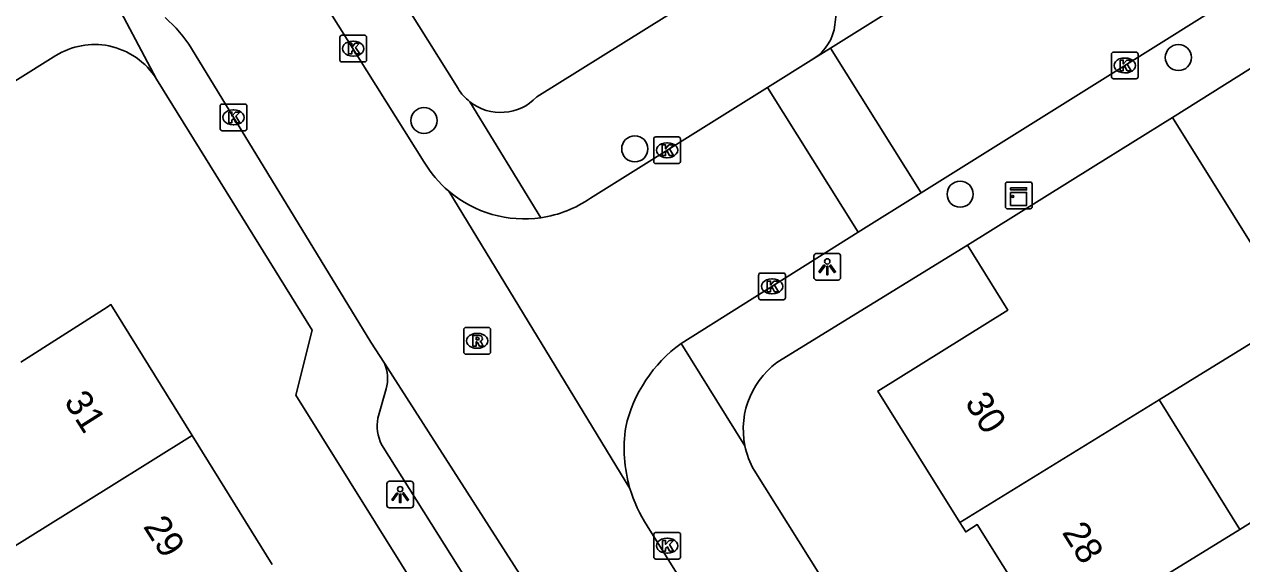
# Model space of a CAD drawing. Extents: x 157767 to 159171, y 387842 to 389425.
# Drawn here: x 158496.84 to 158542.45, y 388164 to 388184.22 of the extents above; entities that cross this region are included whole.
import ezdxf

# ---------------------------------------------------------------- set-up
doc = ezdxf.new("R2010")
doc.units = 0
for name, color, linetype in [('IMGEO_Boom', 7, 'Continuous'), ('IMGEO_Kast', 7, 'Continuous'), ('IMGEO_Kolk', 7, 'Continuous'), ('IMGEO_Lichtpunt', 7, 'Continuous'), ('IMGEO_Pand', 7, 'Continuous'), ('IMGEO_Pand_nummerreeks', 7, 'Continuous'), ('IMGEO_Rijbaan_lokaal_open', 7, 'Continuous'), ('IMGEO_Rioolput', 7, 'Continuous'), ('IMGEO_Voetpad_open', 7, 'Continuous')]:
    doc.layers.add(name, color=color, linetype=linetype)

msp = doc.modelspace()

# ---------------------------------------------------------------- linework, layer by layer
at = {"layer": 'IMGEO_Boom'}
for centre in [(158540.077, 388182.973), (158511.811, 388180.612), (158519.709, 388179.548), (158531.9, 388177.849)]:
    msp.add_circle(centre, 0.489, dxfattribs=at)
at = {"layer": 'IMGEO_Kast'}
for p, q in [((158533.597, 388177.377), (158533.597, 388178.218)), ((158533.597, 388178.218), (158533.597, 388177.377)), ((158533.672, 388178.302), (158534.513, 388178.302)), ((158534.513, 388178.302), (158533.672, 388178.302)), ((158534.597, 388178.227), (158534.597, 388177.386)), ((158534.597, 388177.386), (158534.597, 388178.227)), ((158534.522, 388177.302), (158533.681, 388177.302)), ((158533.681, 388177.302), (158534.522, 388177.302))]:
    msp.add_line(p, q, dxfattribs=at)
for points in [[(158533.792, 388178.092), (158534.392, 388178.092), (158534.392, 388178.007), (158533.792, 388178.007), (158533.792, 388178.092)], [(158533.792, 388177.917), (158534.392, 388177.917), (158534.392, 388177.428), (158533.792, 388177.428), (158533.792, 388177.917)]]:
    msp.add_lwpolyline(points, dxfattribs=at)
msp.add_circle((158533.876, 388177.766), 0.0377, dxfattribs=at)
for centre, start, end in [((158533.675, 388178.224), 92.4484, 184.2845), ((158533.675, 388178.224), 92.4484, 184.2845), ((158534.519, 388178.224), 2.4484, 94.2845), ((158534.519, 388178.224), 2.4484, 94.2845), ((158533.675, 388177.38), 182.4484, 274.2845), ((158533.675, 388177.38), 182.4484, 274.2845), ((158534.519, 388177.38), 272.4484, 4.2845), ((158534.519, 388177.38), 272.4484, 4.2845)]:
    msp.add_arc(centre, 0.0779, start, end, dxfattribs=at)
at = {"layer": 'IMGEO_Kolk'}
for p, q in [((158508.658, 388182.88), (158508.658, 388183.732)), ((158508.733, 388183.806), (158509.585, 388183.806)), ((158509.146, 388183.586), (158509.171, 388183.586)), ((158509.659, 388183.732), (158509.659, 388182.88)), ((158509.169, 388183.026), (158509.144, 388183.026)), ((158537.569, 388182.249), (158537.569, 388183.101)), ((158537.644, 388183.175), (158538.496, 388183.175)), ((158538.057, 388182.955), (158538.082, 388182.955)), ((158538.57, 388183.101), (158538.57, 388182.249)), ((158509.585, 388182.806), (158508.733, 388182.806)), ((158538.496, 388182.175), (158537.644, 388182.175)), ((158538.08, 388182.395), (158538.055, 388182.395)), ((158504.172, 388180.303), (158504.172, 388181.155)), ((158504.247, 388181.229), (158505.099, 388181.229)), ((158505.173, 388181.155), (158505.173, 388180.303)), ((158504.66, 388181.009), (158504.685, 388181.009)), ((158505.099, 388180.229), (158504.247, 388180.229)), ((158504.683, 388180.449), (158504.658, 388180.449)), ((158520.417, 388179.072), (158520.417, 388179.924)), ((158520.492, 388179.998), (158521.344, 388179.998)), ((158520.905, 388179.778), (158520.93, 388179.778)), ((158521.418, 388179.924), (158521.418, 388179.072)), ((158521.344, 388178.998), (158520.492, 388178.998)), ((158520.928, 388179.218), (158520.903, 388179.218)), ((158524.351, 388173.968), (158524.351, 388174.82)), ((158524.426, 388174.894), (158525.278, 388174.894)), ((158525.352, 388174.82), (158525.352, 388173.968)), ((158524.839, 388174.674), (158524.864, 388174.674)), ((158525.278, 388173.894), (158524.426, 388173.894)), ((158524.862, 388174.114), (158524.837, 388174.114)), ((158520.496, 388165.17), (158521.348, 388165.17)), ((158520.421, 388164.244), (158520.421, 388165.096)), ((158520.909, 388164.95), (158520.934, 388164.95)), ((158521.422, 388165.096), (158521.422, 388164.244)), ((158520.932, 388164.39), (158520.907, 388164.39)), ((158521.348, 388164.17), (158520.496, 388164.17))]:
    msp.add_line(p, q, dxfattribs=at)
for points in [[(158508.658, 388182.88), (158508.658, 388183.732)], [(158508.733, 388183.806), (158509.585, 388183.806)], [(158508.979, 388183.506), (158509.102, 388183.506), (158509.102, 388183.355), (158509.232, 388183.506), (158509.396, 388183.506), (158509.25, 388183.355), (158509.403, 388183.106), (158509.251, 388183.106), (158509.166, 388183.27), (158509.102, 388183.203), (158509.102, 388183.106), (158508.979, 388183.106), (158508.979, 388183.506)], [(158509.659, 388183.732), (158509.659, 388182.88)], [(158537.569, 388182.249), (158537.569, 388183.101)], [(158537.644, 388183.175), (158538.496, 388183.175)], [(158538.57, 388183.101), (158538.57, 388182.249)], [(158509.585, 388182.806), (158508.733, 388182.806)], [(158537.89, 388182.875), (158538.013, 388182.875), (158538.013, 388182.724), (158538.143, 388182.875), (158538.307, 388182.875), (158538.161, 388182.724), (158538.314, 388182.475), (158538.162, 388182.475), (158538.077, 388182.639), (158538.013, 388182.572), (158538.013, 388182.475), (158537.89, 388182.475), (158537.89, 388182.875)], [(158538.496, 388182.175), (158537.644, 388182.175)], [(158504.172, 388180.303), (158504.172, 388181.155)], [(158504.247, 388181.229), (158505.099, 388181.229)], [(158505.173, 388181.155), (158505.173, 388180.303)], [(158504.493, 388180.929), (158504.616, 388180.929), (158504.616, 388180.778), (158504.746, 388180.929), (158504.91, 388180.929), (158504.764, 388180.778), (158504.917, 388180.529), (158504.765, 388180.529), (158504.68, 388180.693), (158504.616, 388180.626), (158504.616, 388180.529), (158504.493, 388180.529), (158504.493, 388180.929)], [(158505.099, 388180.229), (158504.247, 388180.229)], [(158520.417, 388179.072), (158520.417, 388179.924)], [(158520.492, 388179.998), (158521.344, 388179.998)], [(158521.418, 388179.924), (158521.418, 388179.072)], [(158520.738, 388179.698), (158520.861, 388179.698), (158520.861, 388179.547), (158520.991, 388179.698), (158521.155, 388179.698), (158521.009, 388179.547), (158521.162, 388179.298), (158521.01, 388179.298), (158520.925, 388179.462), (158520.861, 388179.395), (158520.861, 388179.298), (158520.738, 388179.298), (158520.738, 388179.698)], [(158521.344, 388178.998), (158520.492, 388178.998)], [(158524.351, 388173.968), (158524.351, 388174.82)], [(158524.426, 388174.894), (158525.278, 388174.894)], [(158525.352, 388174.82), (158525.352, 388173.968)], [(158524.672, 388174.594), (158524.795, 388174.594), (158524.795, 388174.443), (158524.925, 388174.594), (158525.089, 388174.594), (158524.943, 388174.443), (158525.096, 388174.194), (158524.944, 388174.194), (158524.859, 388174.358), (158524.795, 388174.291), (158524.795, 388174.194), (158524.672, 388174.194), (158524.672, 388174.594)], [(158525.278, 388173.894), (158524.426, 388173.894)], [(158520.496, 388165.17), (158521.348, 388165.17)], [(158520.421, 388164.244), (158520.421, 388165.096)], [(158520.742, 388164.87), (158520.865, 388164.87), (158520.865, 388164.719), (158520.995, 388164.87), (158521.159, 388164.87), (158521.013, 388164.719), (158521.166, 388164.47), (158521.014, 388164.47), (158520.929, 388164.634), (158520.865, 388164.567), (158520.865, 388164.47), (158520.742, 388164.47), (158520.742, 388164.87)], [(158521.422, 388165.096), (158521.422, 388164.244)], [(158521.348, 388164.17), (158520.496, 388164.17)]]:
    msp.add_lwpolyline(points, dxfattribs=at)
for centre, start, end in [((158508.735, 388183.73), 91.552, 178.448), ((158508.735, 388183.73), 91.552, 178.448), ((158509.583, 388183.73), 1.552, 88.448), ((158509.583, 388183.73), 1.552, 88.448), ((158537.646, 388183.099), 91.552, 178.448), ((158537.646, 388183.099), 91.552, 178.448), ((158538.494, 388183.099), 1.552, 88.448), ((158538.494, 388183.099), 1.552, 88.448), ((158508.735, 388182.882), 181.552, 268.448), ((158508.735, 388182.882), 181.552, 268.448), ((158509.583, 388182.882), 271.552, 358.448), ((158509.583, 388182.882), 271.552, 358.448), ((158537.646, 388182.251), 181.552, 268.448), ((158537.646, 388182.251), 181.552, 268.448), ((158538.494, 388182.251), 271.552, 358.448), ((158538.494, 388182.251), 271.552, 358.448), ((158504.249, 388181.153), 91.552, 178.448), ((158504.249, 388181.153), 91.552, 178.448), ((158505.097, 388181.153), 1.552, 88.448), ((158505.097, 388181.153), 1.552, 88.448), ((158504.249, 388180.305), 181.552, 268.448), ((158504.249, 388180.305), 181.552, 268.448), ((158505.097, 388180.305), 271.552, 358.448), ((158505.097, 388180.305), 271.552, 358.448), ((158520.494, 388179.922), 91.552, 178.448), ((158520.494, 388179.922), 91.552, 178.448), ((158521.342, 388179.922), 1.552, 88.448), ((158521.342, 388179.922), 1.552, 88.448), ((158520.494, 388179.074), 181.552, 268.448), ((158520.494, 388179.074), 181.552, 268.448), ((158521.342, 388179.074), 271.552, 358.448), ((158521.342, 388179.074), 271.552, 358.448), ((158524.428, 388174.818), 91.552, 178.448), ((158524.428, 388174.818), 91.552, 178.448), ((158525.276, 388174.818), 1.552, 88.448), ((158525.276, 388174.818), 1.552, 88.448), ((158524.428, 388173.97), 181.552, 268.448), ((158524.428, 388173.97), 181.552, 268.448), ((158525.276, 388173.97), 271.552, 358.448), ((158525.276, 388173.97), 271.552, 358.448), ((158520.498, 388165.094), 91.552, 178.448), ((158520.498, 388165.094), 91.552, 178.448), ((158521.346, 388165.094), 1.552, 88.448), ((158521.346, 388165.094), 1.552, 88.448), ((158520.498, 388164.246), 181.552, 268.448), ((158520.498, 388164.246), 181.552, 268.448), ((158521.346, 388164.246), 271.552, 358.448), ((158521.346, 388164.246), 271.552, 358.448)]:
    msp.add_arc(centre, 0.0765, start, end, dxfattribs=at)
for centre, major_axis, ratio, start_param, end_param in [((158509.145, 388183.306), (-0.387, 0.002), 0.722429, 4.712389, 7.853982), ((158509.17, 388183.306), (-0.39, 0.002), 0.717154, 1.570796, 4.712389), ((158538.056, 388182.675), (-0.387, 0.002), 0.722429, 4.712389, 7.853982), ((158538.081, 388182.675), (-0.39, 0.002), 0.717154, 1.570796, 4.712389), ((158504.659, 388180.729), (-0.387, 0.002), 0.722429, 4.712389, 7.853982), ((158504.684, 388180.729), (-0.39, 0.002), 0.717154, 1.570796, 4.712389), ((158520.904, 388179.498), (-0.387, 0.002), 0.722429, 4.712389, 7.853982), ((158520.929, 388179.498), (-0.39, 0.002), 0.717154, 1.570796, 4.712389), ((158524.838, 388174.394), (-0.387, 0.002), 0.722429, 4.712389, 7.853982), ((158524.863, 388174.394), (-0.39, 0.002), 0.717154, 1.570796, 4.712389), ((158520.908, 388164.67), (-0.387, 0.002), 0.722429, 4.712389, 7.853982), ((158520.933, 388164.67), (-0.39, 0.002), 0.717154, 1.570796, 4.712389)]:
    msp.add_ellipse(centre, major_axis=major_axis, ratio=ratio, start_param=start_param, end_param=end_param, dxfattribs=at)
at = {"layer": 'IMGEO_Lichtpunt'}
for p, q in [((158527.326, 388175.628), (158526.518, 388175.628)), ((158527.326, 388175.628), (158526.518, 388175.628)), ((158526.424, 388175.533), (158526.424, 388174.726)), ((158526.424, 388175.533), (158526.424, 388174.726)), ((158527.42, 388174.726), (158527.42, 388175.533)), ((158527.42, 388174.726), (158527.42, 388175.533)), ((158526.518, 388174.632), (158527.326, 388174.632)), ((158526.518, 388174.632), (158527.326, 388174.632)), ((158510.421, 388166.993), (158510.421, 388166.186)), ((158510.421, 388166.993), (158510.421, 388166.186)), ((158511.323, 388167.088), (158510.515, 388167.088)), ((158511.323, 388167.088), (158510.515, 388167.088)), ((158511.417, 388166.186), (158511.417, 388166.993)), ((158511.417, 388166.186), (158511.417, 388166.993)), ((158510.515, 388166.092), (158511.323, 388166.092)), ((158510.515, 388166.092), (158511.323, 388166.092))]:
    msp.add_line(p, q, dxfattribs=at)
for points in [[(158526.798, 388175.197), (158526.837, 388175.169), (158526.649, 388174.907), (158526.611, 388174.934), (158526.798, 388175.197)], [(158527.01, 388175.169), (158527.048, 388175.196), (158527.235, 388174.934), (158527.196, 388174.906), (158527.01, 388175.169)], [(158526.9, 388175.149), (158526.947, 388175.149), (158526.947, 388174.827), (158526.9, 388174.827), (158526.9, 388175.149)], [(158510.795, 388166.657), (158510.834, 388166.629), (158510.646, 388166.367), (158510.608, 388166.394), (158510.795, 388166.657)], [(158510.897, 388166.609), (158510.944, 388166.609), (158510.944, 388166.287), (158510.897, 388166.287), (158510.897, 388166.609)], [(158511.007, 388166.629), (158511.045, 388166.656), (158511.232, 388166.394), (158511.193, 388166.366), (158511.007, 388166.629)]]:
    msp.add_lwpolyline(points, dxfattribs=at)
for centre in [(158526.923, 388175.331), (158510.92, 388166.791)]:
    msp.add_circle(centre, 0.0994, dxfattribs=at)
for centre, start, end in [((158526.518, 388175.533), 90, 180), ((158526.518, 388175.533), 90, 180), ((158527.326, 388175.533), 0, 90), ((158527.326, 388175.533), 0, 90), ((158526.518, 388174.726), 180, 270), ((158526.518, 388174.726), 180, 270), ((158527.326, 388174.726), 270, 0), ((158527.326, 388174.726), 270, 360), ((158510.515, 388166.993), 90, 180), ((158510.515, 388166.993), 90, 180), ((158511.323, 388166.993), 0, 90), ((158511.323, 388166.993), 0, 90), ((158510.515, 388166.186), 180, 270), ((158510.515, 388166.186), 180, 270), ((158511.323, 388166.186), 270, 0), ((158511.323, 388166.186), 270, 360)]:
    msp.add_arc(centre, 0.0946, start, end, dxfattribs=at)
at = {"layer": 'IMGEO_Pand'}
for points in [[(158532.172, 388175.935), (158536.882, 388178.871), (158539.861, 388180.728)], [(158539.861, 388180.728), (158544.489, 388173.303), (158541.5, 388171.463), (158539.352, 388170.141)], [(158532.172, 388175.935), (158533.685, 388173.507), (158528.815, 388170.469), (158531.885, 388165.547)], [(158503.12, 388168.807), (158500.08, 388173.709), (158499.94, 388173.62), (158496.707, 388171.55)], [(158531.885, 388165.547), (158539.352, 388170.141)], [(158539.352, 388170.141), (158539.402, 388170.061), (158542.383, 388165.282)], [(158496.29, 388164.546), (158500, 388166.86), (158503.12, 388168.807)], [(158503.12, 388168.807), (158506.123, 388163.964)], [(158542.383, 388165.282), (158544.963, 388166.891), (158547.976, 388162.061)], [(158535.357, 388160.951), (158532.544, 388165.461), (158532.108, 388165.19), (158531.885, 388165.547)], [(158535.357, 388160.951), (158542.383, 388165.282)]]:
    msp.add_lwpolyline(points, dxfattribs=at)
at = {"layer": 'IMGEO_Rijbaan_lokaal_open'}
for points in [[(158511.819, 388179.056), (158500, 388197.899), (158497.866, 388201.299)], [(158549.435, 388197.331), (158527.044, 388183.328)], [(158549.763, 388190.001), (158530.44, 388177.896)], [(158503.098, 388183.307), (158509.822, 388172.307), (158510.328, 388171.517)], [(158524.687, 388181.854), (158526.418, 388182.936)], [(158526.418, 388182.936), (158527.044, 388183.328)], [(158527.044, 388183.328), (158530.44, 388177.896)], [(158518.048, 388177.702), (158524.687, 388181.854)], [(158528.085, 388176.42), (158524.687, 388181.854)], [(158519.528, 388166.822), (158512.744, 388177.959)], [(158530.44, 388177.896), (158528.085, 388176.42)], [(158528.085, 388176.42), (158521.442, 388172.253)], [(158510.328, 388171.517), (158516.843, 388161.361), (158524.049, 388149.814), (158528.809, 388142.151)], [(158523.645, 388159.852), (158520.176, 388165.417)]]:
    msp.add_lwpolyline(points, dxfattribs=at)
for centre, radius, start, end in [((158498.891, 388180.728), 4.935, 31.5122, 49.2827), ((158515.56, 388181.272), 4.348, 210.6401, 229.6356), ((158515.562, 388181.273), 4.35, 229.621, 278.3654), ((158515.563, 388181.275), 4.352, 278.3469, 304.8181), ((158524.574, 388167.93), 5.338, 125.9221, 167.1626), ((158524.627, 388168.328), 5.316, 171.4749, 196.4549), ((158524.588, 388168.304), 5.273, 196.3226, 213.1966)]:
    msp.add_arc(centre, radius, start, end, dxfattribs=at)
at = {"layer": 'IMGEO_Rioolput'}
for p, q in [((158513.303, 388171.926), (158513.303, 388172.778)), ((158513.378, 388172.852), (158514.23, 388172.852)), ((158513.791, 388172.632), (158513.816, 388172.632)), ((158514.304, 388172.778), (158514.304, 388171.926)), ((158513.814, 388172.072), (158513.789, 388172.072)), ((158514.23, 388171.852), (158513.378, 388171.852))]:
    msp.add_line(p, q, dxfattribs=at)
for points in [[(158513.303, 388171.926), (158513.303, 388172.778)], [(158513.378, 388172.852), (158514.23, 388172.852)], [(158513.892, 388172.55), (158513.64, 388172.552), (158513.64, 388172.152)], [(158513.818, 388172.471), (158513.764, 388172.471), (158513.764, 388172.39)], [(158514.304, 388172.778), (158514.304, 388171.926)], [(158513.64, 388172.152), (158513.764, 388172.152), (158513.764, 388172.314), (158513.775, 388172.314)], [(158513.764, 388172.39), (158513.816, 388172.39)], [(158513.822, 388172.285), (158513.893, 388172.152), (158514.033, 388172.152), (158513.968, 388172.278)], [(158514.23, 388171.852), (158513.378, 388171.852)]]:
    msp.add_lwpolyline(points, dxfattribs=at)
for centre, radius, start, end in [((158513.38, 388172.776), 0.0765, 91.552, 178.448), ((158513.38, 388172.776), 0.0765, 91.552, 178.448), ((158513.824, 388172.375), 0.0964, 77.0061, 93.1865), ((158513.838, 388172.432), 0.0378, 276.6634, 79.6772), ((158513.891, 388172.44), 0.109, 350.3612, 89.416), ((158513.889, 388172.44), 0.112, 277.5842, 350.9817), ((158514.228, 388172.776), 0.0765, 1.552, 88.448), ((158514.228, 388172.776), 0.0765, 1.552, 88.448), ((158513.774, 388172.261), 0.0533, 26.0293, 88.6989), ((158513.8, 388172.579), 0.19, 274.7715, 282.9687), ((158513.873, 388172.225), 0.108, 29.5134, 73.7905), ((158513.38, 388171.928), 0.0765, 181.552, 268.448), ((158513.38, 388171.928), 0.0765, 181.552, 268.448), ((158514.228, 388171.928), 0.0765, 271.552, 358.448), ((158514.228, 388171.928), 0.0765, 271.552, 358.448)]:
    msp.add_arc(centre, radius, start, end, dxfattribs=at)
for centre, major_axis, ratio, start_param, end_param in [((158513.79, 388172.352), (-0.387, 0.002), 0.722429, 4.712389, 7.853982), ((158513.815, 388172.352), (-0.39, 0.002), 0.717154, 1.570796, 4.712389)]:
    msp.add_ellipse(centre, major_axis=major_axis, ratio=ratio, start_param=start_param, end_param=end_param, dxfattribs=at)
at = {"layer": 'IMGEO_Voetpad_open'}
for points in [[(158499.498, 388206.676), (158500, 388205.86), (158501.037, 388204.173), (158500, 388203.563), (158499.609, 388203.332), (158504.128, 388196.114), (158513.09, 388181.807)], [(158516.037, 388181.495), (158546.229, 388200.332)], [(158551.487, 388185.919), (158550.476, 388187.404), (158539.861, 388180.728)], [(158500, 388185.548), (158501.79, 388182.163)], [(158527.21, 388184.203), (158527.303, 388184.993)], [(158487.765, 388176.663), (158491.856, 388179.194), (158498.016, 388183.048)], [(158501.79, 388182.163), (158507.616, 388172.75), (158507.012, 388170.316), (158527.9, 388136.819), (158530.216, 388136.605), (158535.639, 388128.089)], [(158513.526, 388181.316), (158516.195, 388176.969)], [(158525.236, 388171.671), (158532.172, 388175.935)], [(158521.442, 388172.253), (158523.836, 388168.42)], [(158510.08, 388169.455), (158510.39, 388170.548)], [(158527.882, 388140.362), (158510.225, 388168.465)], [(158524.183, 388167.5), (158542.513, 388138.262)]]:
    msp.add_lwpolyline(points, dxfattribs=at)
for centre, radius, start, end in [((158525.471, 388184.409), 1.752, 302.7428, 353.2383), ((158499.466, 388180.705), 2.756, 78.8243, 121.7447), ((158499.452, 388180.711), 2.752, 31.8452, 78.5152), ((158514.668, 388182.769), 1.848, 211.3712, 231.8379), ((158514.684, 388182.78), 1.866, 231.6634, 316.4916), ((158509.004, 388170.946), 1.442, 343.9874, 23.3345), ((158526.874, 388169.039), 3.1, 121.8882, 191.5148), ((158511.675, 388169.183), 1.618, 170.3261, 206.339), ((158526.884, 388169.044), 3.111, 191.5725, 209.7578)]:
    msp.add_arc(centre, radius, start, end, dxfattribs=at)

# ---------------------------------------------------------------- texts
at = {"layer": 'IMGEO_Pand_nummerreeks'}
for s, rotation, p in [('31', 302.3604, (158498.302, 388170.078)), ('30', 301.9536, (158532.053, 388170.04)), ('29', 302.3611, (158501.269, 388165.395)), ('28', 301.9547, (158535.695, 388165.171))]:
    msp.add_text(s, height=1, rotation=rotation, dxfattribs=at).set_placement(p)

doc.saveas('drawing.dxf')
